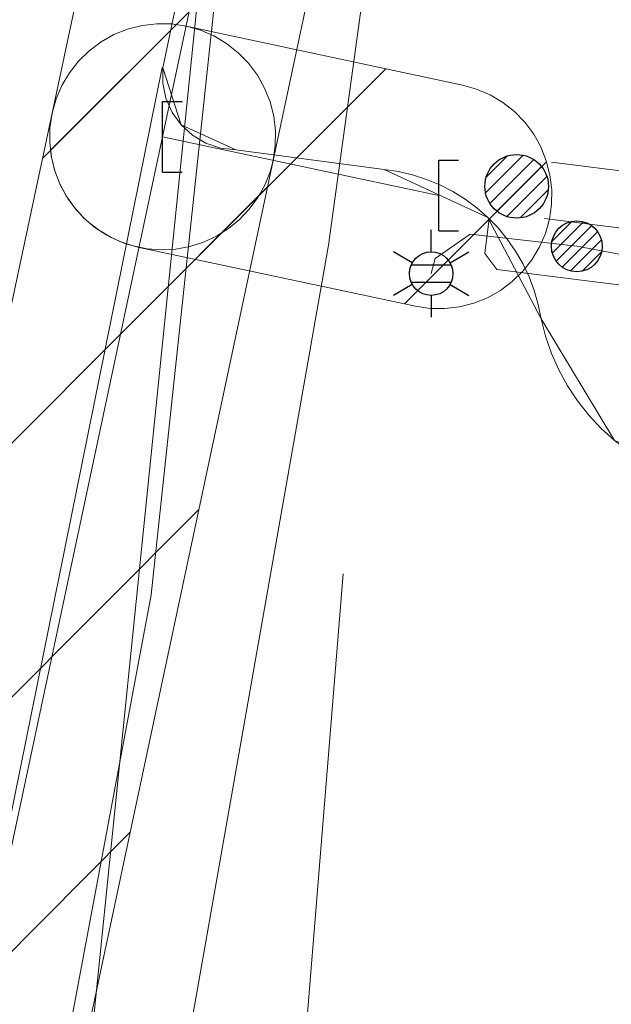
# Model space of a CAD drawing. Header units: metres. Extents: x 197355 to 199157, y 355772 to 356286.
# Tile 212 of 303: x 198064 to 198075, y 356107 to 356124. Entities that reach past the tile are written whole.
import ezdxf
from ezdxf.enums import TextEntityAlignment as Align
from ezdxf.lldxf.tags import DXFTag

# ---------------------------------------------------------------- set-up
doc = ezdxf.new("R2010")
doc.units = ezdxf.units.M
for name, color, linetype, lineweight in [('B-WE-KL-BRANDSTOF_ENEXISNETBEHEERB.V.-G', 40, 'KL-BRANDSTOF-N', 18), ('B-WE-KL-BRANDSTOF_ENEXISNETBEHEERB.V.-V', 40, 'Continuous', 18), ('B-WE-KL-DATA_KABELBUNDEL_KPNB.V.-G', 90, 'Continuous', 18), ('B-WE-KL-DATA_TELECOM_REGGEFIBEROPERATORB.V.-G', 90, 'KL-TELECOM-ALGEMEEN-N', 18), ('B-WE-KL-ET_LS_ENEXISNETBEHEERB.V.-G', 190, 'KL-LS-N', 18), ('B-WE-KL-ET_LS_HULPSTUK_ENEXISNETBEHEERB.V.-S', 190, 'Continuous', 25), ('B-WE-KL-ET_MS_10 kV_ENEXISNETBEHEERB.V.-G', 130, 'KL-MS-N', 18), ('B-WE-KL-ET_MS_ENEXISNETBEHEERB.V.-G', 130, 'KL-MS-N', 18), ('B-WE-KL-GAS_HD_ENEXISNETBEHEERB.V.-G', 30, 'KL-GAS-HD-N', 18), ('B-WE-KL-GAS_HULPSTUK_ENEXISNETBEHEERB.V.-S', 30, 'Continuous', 25), ('B-WE-KL-GAS_LD_ENEXISNETBEHEERB.V.-G', 50, 'KL-GAS-LD-N', 18)]:
    doc.layers.add(name, color=color, linetype=linetype, lineweight=lineweight)
doc.styles.add('NLCS-ISO', font='NLCS-ISO.ttf')
doc.styles.get("Standard").update_dxf_attribs({"font": 'isocp.shx'})
tags = doc.linetypes.add('KL-BRANDSTOF-N', pattern='A,4,-0.5,[105,NLCS.SHX,S=0.5,R=0,X=0.75,Y=0],-2,4,-1,["B",Standard,S=1,R=0,X=-0.15,Y=-0.5],-1.5', length=13).pattern_tags.tags
tags[18] = DXFTag(74, 10)
tags = doc.linetypes.add('KL-GAS-HD-N', pattern='A,4,-1,[69,NLCS.SHX,S=0.5,R=0,X=0,Y=0],-1,4,-1,["H",Standard,S=1,R=0,X=0,Y=-0.5],-2', length=13).pattern_tags.tags
tags[18] = DXFTag(74, 10)
tags = doc.linetypes.add('KL-GAS-LD-N', pattern='A,4,-1,[69,NLCS.SHX,S=0.5,R=0,X=0,Y=0],-1,4,-1,["L",Standard,S=1,R=0,X=0.25,Y=-0.5],-2', length=13).pattern_tags.tags
tags[18] = DXFTag(74, 10)
tags = doc.linetypes.add('KL-LS-N', pattern='A,4,-1,[103,NLCS.SHX,S=0.75,R=0,X=0,Y=0],-1,4,-1,["L",Standard,S=1,R=0,X=0,Y=-0.5],-2', length=13).pattern_tags.tags
tags[18] = DXFTag(74, 10)
tags = doc.linetypes.add('KL-MS-N', pattern='A,4,-1,[103,NLCS.SHX,S=0.75,R=0,X=0,Y=0],-1,4,-1,["M",Standard,S=1,R=0,X=0,Y=-0.5],-2', length=13).pattern_tags.tags
tags[18] = DXFTag(74, 10)
doc.linetypes.add('KL-TELECOM-ALGEMEEN-N', pattern='A,7,-1,[101,NLCS.SHX,S=0.5,R=0,X=0,Y=0],-1', length=9)
pattern_1 = [(45, (0, 0), (-2.245064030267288, 2.245064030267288), [])]

# ---------------------------------------------------------------- blocks, each defined once
blk = doc.blocks.new('SKL-WTB_HULP_EINDKAP-SO')
for p, q in [((0, -0.625), (0, 0.625)), ((0, 0.625), (0.3464025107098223, 0.625)), ((0, -0.625), (0.3464025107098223, -0.625))]:
    blk.add_line(p, q)
blk = doc.blocks.new('SKL-ET_HULP_MOF-SO')
h = blk.add_hatch()
h.set_pattern_fill('ANSI31', color=256, scale=6, style=0)
h.set_pattern_definition([(45, (-2.250000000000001, -126.9820083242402), (-0.5303300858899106, 0.5303300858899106), [])])
edge = h.paths.add_edge_path()
edge.add_arc((0, 0), 2.25, 0, 360)
at = {"linetype": 'Continuous'}
blk.add_circle((0, 0), 2.25, dxfattribs=at)
blk = doc.blocks.new('B-SIE-WEG_LICHTMAST-SO')
at = {"ltscale": 0.1}
for p, q in [((2.544954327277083e-10, 0.3857625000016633), (5.089692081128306e-10, 0.77152500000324)), ((-0.3340803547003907, 0.1928812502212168), (-0.6681599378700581, 0.3857625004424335)), ((0.3340803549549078, 0.1928812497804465), (0.6681599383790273, 0.3857624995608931)), ((-0.3340803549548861, -0.1928812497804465), (-0.6681599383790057, -0.3857624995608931)), ((0.3340803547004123, -0.1928812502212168), (0.6681599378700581, -0.3857625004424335)), ((-2.544954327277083e-10, -0.3857625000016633), (-5.089475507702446e-10, -0.77152500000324))]:
    blk.add_line(p, q, dxfattribs=at)
at = {"flags": 128}
for points in [[(-0.3543824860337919, 0.1523999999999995), (0.3543824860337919, 0.1523999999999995)], [(-0.3543824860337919, -0.1523999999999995), (0.3543824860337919, -0.1523999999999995)]]:
    blk.add_lwpolyline(points, dxfattribs=at)
at = {"ltscale": 0.1}
blk.add_circle((0, 0), 0.3857625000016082, dxfattribs=at)
at = {"style": 'NLCS-ISO'}
blk.add_attdef('TYPE', text='', height=0.54864, dxfattribs=at).set_placement((5.089692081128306e-10, 0.77152500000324), align=Align.BOTTOM_CENTER)
blk = doc.blocks.new('SKL-ET_HULP_AANSLUITPUNT-SO')
h = blk.add_hatch()
h.set_pattern_fill('ANSI31', color=256, scale=30, style=0)
h.set_pattern_definition([(45, (-11.25, -634.9100416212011), (-2.651650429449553, 2.651650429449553), [])])
edge = h.paths.add_edge_path()
edge.add_arc((0, 0), 11.25, 0, 360)
at = {"linetype": 'Continuous'}
blk.add_circle((0, 0), 11.25, dxfattribs=at)

msp = doc.modelspace()

# ---------------------------------------------------------------- hatches: boundary and pattern name
at = {"layer": 'B-WE-KL-BRANDSTOF_ENEXISNETBEHEERB.V.-V'}
h = msp.add_hatch(dxfattribs=at)
h.set_pattern_fill('ANSI31', color=256, style=0)
h.set_pattern_definition(pattern_1)
h.paths.add_polyline_path([(198067.209, 356120.246), (198067.458, 356120.291), (198067.7, 356120.368), (198067.929, 356120.474), (198068.144, 356120.608), (198068.339, 356120.768), (198068.512, 356120.951), (198068.661, 356121.155), (198068.784, 356121.377), (198068.878, 356121.613), (198068.932, 356121.815), (198071.357, 356133.195), (198071.394, 356133.446), (198071.595, 356150.278), (198071.582, 356150.53), (198071.537, 356150.78), (198071.461, 356151.021), (198071.356, 356151.249), (198071.221, 356151.465), (198071.061, 356151.661), (198070.878, 356151.835), (198070.674, 356151.985), (198070.454, 356152.107), (198070.218, 356152.201), (198069.974, 356152.265), (198069.724, 356152.297), (198069.47, 356152.297), (198069.22, 356152.266), (198068.975, 356152.203), (198068.739, 356152.109), (198068.518, 356151.986), (198068.315, 356151.838), (198068.131, 356151.663), (198067.97, 356151.467), (198067.837, 356151.254), (198067.73, 356151.024), (198067.654, 356150.782), (198067.609, 356150.535), (198067.595, 356150.324), (198067.404, 356133.835), (198065.02, 356122.649), (198064.983, 356122.398), (198064.978, 356122.145), (198065.005, 356121.895), (198065.063, 356121.648), (198065.152, 356121.411), (198065.27, 356121.188), (198065.415, 356120.982), (198065.585, 356120.795), (198065.779, 356120.63), (198065.989, 356120.492), (198066.218, 356120.381), (198066.456, 356120.301), (198066.704, 356120.251), (198066.958, 356120.232)])
h = msp.add_hatch(dxfattribs=at)
h.set_pattern_fill('ANSI31', color=256, style=0)
h.set_pattern_definition(pattern_1)
h.paths.add_polyline_path([(198051.165, 356045.535), (198051.425, 356045.566), (198051.679, 356045.63), (198051.921, 356045.726), (198052.149, 356045.854), (198052.36, 356046.011), (198052.547, 356046.194), (198052.709, 356046.399), (198052.842, 356046.623), (198052.946, 356046.863), (198053.017, 356047.115), (198068.932, 356121.815), (198068.97, 356122.075), (198068.973, 356122.335), (198068.943, 356122.595), (198068.878, 356122.85), (198068.782, 356123.092), (198068.654, 356123.32), (198068.497, 356123.531), (198068.314, 356123.718), (198068.109, 356123.88), (198067.884, 356124.014), (198067.645, 356124.117), (198067.393, 356124.188), (198067.133, 356124.226), (198066.873, 356124.229), (198066.613, 356124.199), (198066.358, 356124.134), (198066.116, 356124.038), (198065.888, 356123.91), (198065.677, 356123.753), (198065.49, 356123.57), (198065.328, 356123.365), (198065.194, 356123.14), (198065.091, 356122.901), (198065.02, 356122.649), (198049.105, 356047.949), (198049.067, 356047.689), (198049.064, 356047.429), (198049.094, 356047.169), (198049.158, 356046.916), (198049.256, 356046.671), (198049.383, 356046.444), (198049.54, 356046.233), (198049.723, 356046.046), (198049.928, 356045.884), (198050.153, 356045.75), (198050.392, 356045.647), (198050.645, 356045.576), (198050.904, 356045.538), (198051.164, 356045.535)])
h = msp.add_hatch(dxfattribs=at)
h.set_pattern_fill('ANSI31', color=256, style=0)
h.set_pattern_definition(pattern_1)
h.paths.add_polyline_path([(198071.972, 356119.194), (198072.23, 356119.224), (198072.485, 356119.289), (198072.727, 356119.385), (198072.955, 356119.513), (198073.165, 356119.67), (198073.353, 356119.853), (198073.515, 356120.058), (198073.649, 356120.283), (198073.752, 356120.524), (198073.823, 356120.774), (198073.861, 356121.034), (198073.864, 356121.295), (198073.834, 356121.554), (198073.769, 356121.809), (198073.673, 356122.051), (198073.545, 356122.279), (198073.389, 356122.489), (198073.205, 356122.677), (198073, 356122.839), (198072.775, 356122.973), (198072.535, 356123.076), (198072.283, 356123.147), (198067.392, 356124.188), (198067.133, 356124.226), (198066.873, 356124.229), (198066.613, 356124.199), (198066.358, 356124.134), (198066.116, 356124.038), (198065.887, 356123.909), (198065.678, 356123.754), (198065.49, 356123.57), (198065.328, 356123.365), (198065.194, 356123.14), (198065.091, 356122.9), (198065.02, 356122.649), (198064.982, 356122.389), (198064.979, 356122.129), (198065.009, 356121.869), (198065.074, 356121.614), (198065.17, 356121.372), (198065.299, 356121.143), (198065.455, 356120.934), (198065.637, 356120.747), (198065.843, 356120.584), (198066.068, 356120.45), (198066.309, 356120.347), (198066.56, 356120.276), (198071.451, 356119.235), (198071.71, 356119.197), (198071.971, 356119.194)])

# ---------------------------------------------------------------- linework, layer by layer
at = {"layer": 'B-WE-KL-BRANDSTOF_ENEXISNETBEHEERB.V.-G', "linetype": 'ByBlock', "ltscale": 0.5, "flags": 128}
for points in [[(198067.404, 356133.835), (198065.02, 356122.649), (198064.983, 356122.398), (198064.978, 356122.145), (198065.005, 356121.895), (198065.063, 356121.648), (198065.152, 356121.411), (198065.27, 356121.188), (198065.415, 356120.982), (198065.585, 356120.795), (198065.779, 356120.63), (198065.989, 356120.492), (198066.218, 356120.381), (198066.456, 356120.301), (198066.704, 356120.251), (198066.958, 356120.232), (198067.209, 356120.246), (198067.209, 356120.246), (198067.458, 356120.291), (198067.7, 356120.368), (198067.929, 356120.474), (198068.144, 356120.608), (198068.339, 356120.768), (198068.512, 356120.951), (198068.661, 356121.155), (198068.784, 356121.377), (198068.878, 356121.613), (198068.932, 356121.815), (198071.357, 356133.195)], [(198053.017, 356047.115), (198068.932, 356121.815), (198068.97, 356122.075), (198068.973, 356122.335), (198068.943, 356122.595), (198068.878, 356122.85), (198068.782, 356123.092), (198068.654, 356123.32), (198068.497, 356123.531), (198068.314, 356123.718), (198068.109, 356123.88), (198067.884, 356124.014), (198067.645, 356124.117), (198067.393, 356124.188), (198067.133, 356124.226), (198066.873, 356124.229), (198066.613, 356124.199), (198066.358, 356124.134), (198066.116, 356124.038), (198065.888, 356123.91), (198065.677, 356123.753), (198065.49, 356123.57), (198065.328, 356123.365), (198065.194, 356123.14), (198065.091, 356122.901), (198065.02, 356122.649), (198049.105, 356047.949)]]:
    msp.add_lwpolyline(points, dxfattribs=at)
msp.add_lwpolyline([(198071.972, 356119.194), (198072.23, 356119.224), (198072.485, 356119.289), (198072.727, 356119.385), (198072.955, 356119.513), (198073.165, 356119.67), (198073.353, 356119.853), (198073.515, 356120.058), (198073.649, 356120.283), (198073.752, 356120.524), (198073.823, 356120.774), (198073.861, 356121.034), (198073.864, 356121.295), (198073.834, 356121.554), (198073.769, 356121.809), (198073.673, 356122.051), (198073.545, 356122.279), (198073.389, 356122.489), (198073.205, 356122.677), (198073, 356122.839), (198072.775, 356122.973), (198072.535, 356123.076), (198072.283, 356123.147), (198067.392, 356124.188), (198067.133, 356124.226), (198066.873, 356124.229), (198066.613, 356124.199), (198066.358, 356124.134), (198066.116, 356124.038), (198065.887, 356123.909), (198065.678, 356123.754), (198065.49, 356123.57), (198065.328, 356123.365), (198065.194, 356123.14), (198065.091, 356122.9), (198065.02, 356122.649), (198064.982, 356122.389), (198064.979, 356122.129), (198065.009, 356121.869), (198065.074, 356121.614), (198065.17, 356121.372), (198065.299, 356121.143), (198065.455, 356120.934), (198065.637, 356120.747), (198065.843, 356120.584), (198066.068, 356120.45), (198066.309, 356120.347), (198066.56, 356120.276), (198071.451, 356119.235), (198071.71, 356119.197), (198071.971, 356119.194), (198071.972, 356119.194)], close=True, dxfattribs=at)
at = {"layer": 'B-WE-KL-DATA_KABELBUNDEL_KPNB.V.-G', "ltscale": 0.5, "flags": 128}
for points in [[(198063.827, 356098.442), (198063.827, 356098.442), (198063.827, 356098.443), (198066.775, 356114.13), (198068.475, 356130.001), (198068.916, 356145.957), (198068.934, 356146.249), (198068.988, 356147.091)], [(198070.174, 356114.502), (198069.302, 356103.754)]]:
    msp.add_lwpolyline(points, dxfattribs=at)
at = {"layer": 'B-WE-KL-DATA_TELECOM_REGGEFIBEROPERATORB.V.-G', "ltscale": 0.5, "flags": 128}
msp.add_lwpolyline([(198069.535, 356203.695), (198069.147, 356195.679), (198068.879, 356189.854), (198068.929, 356189.719), (198069.094, 356189.659), (198075.555, 356189.126), (198075.931, 356159.456), (198074.987, 356157.548), (198074.01, 356156.463), (198071.143, 356129.22), (198069.911, 356120.313), (198067.526, 356106.766), (198063.47, 356089.379), (198059.406, 356067.789), (198058.063, 356062.116), (198055.813, 356051.496), (198051.801, 356028.905), (198051.886, 356028.469), (198052.21, 356028.232), (198052.99, 356028.141)], dxfattribs=at)
at = {"layer": 'B-WE-KL-ET_LS_ENEXISNETBEHEERB.V.-G', "ltscale": 0.5, "flags": 128}
for points in [[(198073.86, 356121.783), (198083.063, 356120.625)], [(198072.756, 356120.786), (198072.678, 356120.165), (198072.895, 356119.885), (198084.341, 356118.446), (198084.616, 356118.664), (198084.635, 356118.839)], [(198073.734, 356120.787), (198082.933, 356119.631)], [(198074.309, 356120.295), (198072.419, 356120.508), (198071.799, 356120.079), (198071.731, 356119.812)], [(198076.43, 356119.895), (198074.309, 356120.295)]]:
    msp.add_lwpolyline(points, dxfattribs=at)
at = {"layer": 'B-WE-KL-ET_MS_10 kV_ENEXISNETBEHEERB.V.-G', "ltscale": 0.5, "flags": 128}
for points in [[(198070.113, 356139.804), (198070.078, 356139.118), (198070.021, 356138.434), (198069.941, 356137.753), (198069.839, 356137.074), (198066.98, 356123.452), (198066.98, 356123.179), (198067.036, 356122.912), (198067.146, 356122.663), (198067.305, 356122.441), (198067.507, 356122.258), (198067.742, 356122.119), (198068, 356122.033), (198068.271, 356122.001), (198070.897, 356121.653), (198071.152, 356121.616), (198071.403, 356121.558), (198071.648, 356121.479), (198071.886, 356121.381), (198072.115, 356121.264), (198072.334, 356121.128), (198072.541, 356120.975), (198072.735, 356120.806), (198072.914, 356120.621), (198073.078, 356120.422), (198073.225, 356120.211), (198073.354, 356119.988), (198073.464, 356119.756), (198073.555, 356119.515), (198073.626, 356119.267), (198073.677, 356119.015), (198073.757, 356118.705), (198073.862, 356118.402), (198073.992, 356118.109), (198074.146, 356117.828), (198074.323, 356117.56), (198074.522, 356117.309), (198074.74, 356117.075), (198074.978, 356116.86), (198075.233, 356116.665), (198075.503, 356116.493), (198075.786, 356116.343), (198076.081, 356116.218), (198076.386, 356116.118), (198076.697, 356116.043), (198077.014, 356115.995), (198077.334, 356115.973), (198096.076, 356113.85), (198104.996, 356112.847)], [(198070.113, 356139.804), (198070.078, 356139.118), (198070.021, 356138.434), (198069.941, 356137.753), (198069.839, 356137.074), (198066.98, 356123.452), (198066.98, 356123.179), (198067.036, 356122.912), (198067.146, 356122.663), (198067.305, 356122.441), (198067.507, 356122.258), (198067.742, 356122.119), (198068, 356122.033), (198068.271, 356122.001), (198070.897, 356121.653), (198071.152, 356121.616), (198071.403, 356121.558), (198071.648, 356121.479), (198071.886, 356121.381), (198072.115, 356121.264), (198072.334, 356121.128), (198072.541, 356120.975), (198072.735, 356120.806), (198072.914, 356120.621), (198073.078, 356120.422), (198073.225, 356120.211), (198073.354, 356119.988), (198073.464, 356119.756), (198073.555, 356119.515), (198073.626, 356119.267), (198073.677, 356119.015), (198073.757, 356118.705), (198073.862, 356118.402), (198073.992, 356118.109), (198074.146, 356117.828), (198074.323, 356117.56), (198074.522, 356117.309), (198074.74, 356117.075), (198074.978, 356116.86), (198075.233, 356116.665), (198075.503, 356116.493), (198075.786, 356116.343), (198076.081, 356116.218), (198076.386, 356116.118), (198076.697, 356116.043), (198077.014, 356115.995), (198077.334, 356115.973), (198096.076, 356113.85), (198104.996, 356112.847)], [(198045.999, 356018.253), (198046.399, 356021.367), (198046.789, 356023.977), (198047.338, 356027.542), (198047.921, 356031.101), (198048.802, 356036.128), (198049.749, 356041.143), (198050.38, 356044.298), (198051.037, 356047.447), (198061.733, 356097.65), (198066.972, 356123.454)]]:
    msp.add_lwpolyline(points, dxfattribs=at)
at = {"layer": 'B-WE-KL-ET_MS_ENEXISNETBEHEERB.V.-G', "ltscale": 0.5, "flags": 128}
for points in [[(198069.372, 356197.351), (198069.69, 356180.219), (198069.95, 356164.021), (198070.113, 356139.804), (198070.021, 356138.434), (198069.839, 356137.074), (198066.98, 356123.452), (198067.305, 356122.441), (198068.271, 356122.001), (198070.897, 356121.653), (198072.735, 356120.806), (198073.677, 356119.015), (198074.978, 356116.86), (198077.334, 356115.973), (198096.076, 356113.85), (198104.996, 356112.847)], [(198045.999, 356018.253), (198046.399, 356021.367), (198046.789, 356023.977), (198047.338, 356027.542), (198047.921, 356031.101), (198048.802, 356036.128), (198049.749, 356041.143), (198050.38, 356044.298), (198051.037, 356047.447), (198061.733, 356097.65), (198066.972, 356123.454)]]:
    msp.add_lwpolyline(points, dxfattribs=at)
at = {"layer": 'B-WE-KL-GAS_HD_ENEXISNETBEHEERB.V.-G', "ltscale": 0.5, "flags": 128}
for points in [[(198066.976, 356122.232), (198069.401, 356133.612), (198069.595, 356150.301)], [(198066.976, 356122.232), (198051.061, 356047.532)], [(198066.976, 356122.232), (198071.867, 356121.191)]]:
    msp.add_lwpolyline(points, dxfattribs=at)
at = {"layer": 'B-WE-KL-GAS_LD_ENEXISNETBEHEERB.V.-G', "ltscale": 0.5, "flags": 128}
msp.add_lwpolyline([(198067.809, 356133.79), (198067.727, 356125.922), (198065.354, 356102.69), (198067.55, 356100.35)], dxfattribs=at)

# ---------------------------------------------------------------- block references
at = {"layer": 'B-WE-KL-ET_LS_HULPSTUK_ENEXISNETBEHEERB.V.-S'}
for name, p, xscale, yscale, zscale in [('SKL-ET_HULP_AANSLUITPUNT-SO', (198073.244, 356121.355), 0.05, 0.05, 0.05), ('SKL-ET_HULP_MOF-SO', (198074.309, 356120.295), 0.2, 0.2, 0.2)]:
    msp.add_blockref(name, p, dxfattribs=dict(at, xscale=xscale, yscale=yscale, zscale=zscale))
msp.add_blockref('B-SIE-WEG_LICHTMAST-SO', (198071.731, 356119.812), dxfattribs=at)
at = {"layer": 'B-WE-KL-GAS_HULPSTUK_ENEXISNETBEHEERB.V.-S'}
for p in [(198066.976, 356122.232), (198071.867, 356121.191)]:
    msp.add_blockref('SKL-WTB_HULP_EINDKAP-SO', p, dxfattribs=at)

doc.saveas('drawing.dxf')
